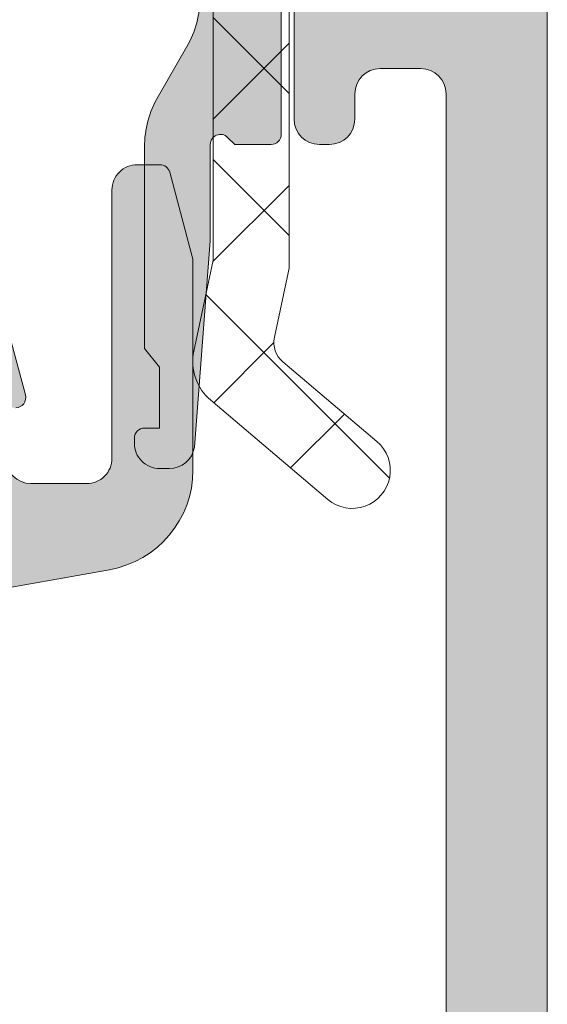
# Model space of a CAD drawing. Header units: millimetres. Extents: x 213386 to 506888, y 183055 to 450952.
# Tile 341 of 656: x 399594 to 399604, y 287229 to 287248. Entities that reach past the tile are written whole.
import ezdxf

# ---------------------------------------------------------------- set-up
doc = ezdxf.new("R2010")
doc.units = ezdxf.units.MM
doc.layers.add('FASÁDA DETAILNÍ', color=255, linetype='Continuous', lineweight=0)

msp = doc.modelspace()

# ---------------------------------------------------------------- hatches: boundary and pattern name
at = {"layer": 'FASÁDA DETAILNÍ'}
h = msp.add_hatch(dxfattribs=at)
h.set_pattern_fill('ANSI37', color=256, scale=0.625, angle=180, style=0)
h.set_pattern_definition([(225, (399597.4563192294, 287245.649078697), (1.403165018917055, -1.403165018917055), []), (315, (399597.4563192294, 287245.649078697), (1.403165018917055, 1.403165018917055), [])])
edge = h.paths.add_edge_path()
edge.add_ellipse((399592.8357573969, 287254.5359942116), major_axis=(-5.03946705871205, 0), ratio=1, start_angle=184.9644612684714, end_angle=240.2082155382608)
edge.add_ellipse((399595.1905576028, 287258.6490786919), major_axis=(-0.3000000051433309, 0), ratio=1, start_angle=240.2078269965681, end_angle=269.9993073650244)
edge.add_line((399595.1905612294, 287258.949078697), (399594.6562772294, 287258.949081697))
edge.add_ellipse((399594.6562759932, 287258.6490819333), major_axis=(-0.2999997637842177, 0), ratio=1, start_angle=-90.00023611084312, end_angle=4.512330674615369e-05)
edge.add_line((399594.3562762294, 287258.649081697), (399594.3562762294, 287257.099084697))
edge.add_ellipse((399594.0562655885, 287257.0990923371), major_axis=(-0.3000106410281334, 0), ratio=1, start_angle=90.00432394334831, end_angle=179.9985408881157, ccw=False)
edge.add_line((399594.0562882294, 287256.799081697), (399592.6563062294, 287256.799070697))
edge.add_ellipse((399592.6563090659, 287256.4990808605), major_axis=(-0.2999898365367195, 0), ratio=1, start_angle=270.0005417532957, end_angle=359.9996492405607)
edge.add_line((399592.3563192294, 287256.499082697), (399592.3563192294, 287254.799070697))
edge.add_ellipse((399592.6563293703, 287254.7990778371), major_axis=(-0.3000101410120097, 0), ratio=1, start_angle=0.001363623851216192, end_angle=89.99558055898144)
edge.add_line((399592.6563062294, 287254.499067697), (399594.2201372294, 287254.499078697))
edge.add_ellipse((399594.252994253, 287254.1979196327), major_axis=(-0.3029461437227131, 0), ratio=1, start_angle=166.5164226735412, end_angle=276.2264509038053, ccw=False)
edge.add_ellipse((399605.5689585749, 287245.492996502), major_axis=(-14.00076634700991, 0), ratio=1, start_angle=321.92437992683, end_angle=344.6982677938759)
edge.add_ellipse((399591.5767208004, 287249.2997100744), major_axis=(-0.500472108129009, 0), ratio=1, start_angle=50.19336562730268, end_angle=167.0823914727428, ccw=False)
edge.add_line((399591.2563192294, 287248.915242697), (399591.2563192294, 287257.198521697))
edge.add_ellipse((399591.7563189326, 287257.1985211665), major_axis=(-0.4999997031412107, 0), ratio=1, start_angle=299.99998036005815, end_angle=359.9999392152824, ccw=False)
edge.add_line((399591.5063192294, 287257.631533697), (399591.8063192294, 287257.804739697))
edge.add_ellipse((399591.5563195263, 287258.2377522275), major_axis=(-0.4999997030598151, 0), ratio=1, start_angle=119.9999803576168, end_angle=179.9999392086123)
edge.add_line((399592.0563192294, 287258.237751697), (399592.0563192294, 287259.867099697))
edge.add_ellipse((399591.0563198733, 287259.8671004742), major_axis=(-0.9999993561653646, 0), ratio=1, start_angle=179.9999554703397, end_angle=239.9496611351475)
edge.add_ellipse((399595.2126466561, 287267.0514811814), major_axis=(-7.300023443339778, 0), ratio=1, start_angle=11.28555368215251, end_angle=59.94964541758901, ccw=False)
edge.add_ellipse((399588.156309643, 287265.236249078), major_axis=(-0.3999905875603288, 0), ratio=1, start_angle=200.5018294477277, end_angle=284.85297522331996, ccw=False)
edge.add_ellipse((399594.5054077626, 287267.6103160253), major_axis=(-6.378448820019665, 0), ratio=1, start_angle=20.50187457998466, end_angle=75.54740221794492)
edge.add_line((399592.9134812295, 287261.433716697), (399594.3241882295, 287261.070129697))
edge.add_line((399594.3241882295, 287261.070129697), (399595.1868892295, 287260.860016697))
edge.add_ellipse((399593.8563242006, 287255.5233939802), major_axis=(-5.499995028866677, 0), ratio=1, start_angle=179.9999657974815, end_angle=256.0000450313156, ccw=False)
edge.add_line((399599.3563192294, 287255.523390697), (399599.3563192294, 287243.105362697))
edge.add_line((399599.3563192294, 287243.105362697), (399599.0687002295, 287241.742305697))
edge.add_ellipse((399599.5579265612, 287241.6390730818), major_axis=(-0.499999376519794, 0), ratio=1, start_angle=-11.91530077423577, end_angle=49.71624840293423)
edge.add_line((399599.2346402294, 287241.257647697), (399601.0912482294, 287239.684036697))
edge.add_ellipse((399600.6063187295, 287239.111897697), major_axis=(-0.7499997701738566, 0), ratio=1, start_angle=49.71629384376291, end_angle=229.7162938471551, ccw=False)
edge.add_line((399600.1213892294, 287238.539758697), (399597.8097452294, 287240.499044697))
edge.add_ellipse((399598.456317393, 287241.261896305), major_axis=(-0.9999990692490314, 0), ratio=1, start_angle=-11.915247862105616, end_angle=49.71630131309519, ccw=False)
edge.add_line((399597.4778642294, 287241.468360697), (399597.8563192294, 287243.261897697))
edge.add_line((399597.8563192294, 287243.261897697), (399597.8563192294, 287254.972098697))
h = msp.add_hatch(color=256, dxfattribs=at)
edge = h.paths.add_edge_path()
edge.add_line((399596.8023192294, 287241.149078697), (399596.5023192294, 287241.522283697))
edge.add_line((399596.5023192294, 287241.522283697), (399596.5023192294, 287245.495488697))
edge.add_ellipse((399598.5023264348, 287245.4954870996), major_axis=(-2.000007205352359, 0), ratio=1, start_angle=330.0000663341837, end_angle=359.99995423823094, ccw=False)
edge.add_line((399596.7702682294, 287246.495488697), (399597.3343702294, 287247.472540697))
edge.add_ellipse((399595.602312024, 287248.4725422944), major_axis=(-2.000007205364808, 0), ratio=1, start_angle=150.0000663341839, end_angle=179.9999542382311)
edge.add_line((399597.6023192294, 287248.472540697), (399597.6023192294, 287254.192374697))
edge.add_ellipse((399597.1023196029, 287254.1923750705), major_axis=(-0.4999996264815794, 0), ratio=1, start_angle=179.9999571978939, end_angle=270.0000428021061)
edge.add_line((399597.1023192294, 287254.692374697), (399595.2023192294, 287254.692374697))
edge.add_ellipse((399595.2020612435, 287255.1921167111), major_axis=(-0.499742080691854, 0), ratio=1, start_angle=-0.029578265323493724, end_angle=90.0295782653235, ccw=False)
edge.add_line((399594.7023192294, 287255.192374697), (399594.7023192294, 287256.192374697))
edge.add_ellipse((399595.2020612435, 287256.1926326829), major_axis=(-0.499742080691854, 0), ratio=1, start_angle=-90.0295782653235, end_angle=0.029578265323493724, ccw=False)
edge.add_line((399595.2023192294, 287256.692374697), (399596.2023192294, 287256.692374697))
edge.add_ellipse((399596.2025797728, 287257.1921141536), major_axis=(-0.4997395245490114, 0), ratio=1, start_angle=89.97012836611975, end_angle=180.0298716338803)
edge.add_line((399596.7023192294, 287257.192374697), (399596.7023192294, 287258.192374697))
edge.add_ellipse((399597.2020673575, 287258.1926285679), major_axis=(-0.4997481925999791, 0), ratio=1, start_angle=-90.02887693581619, end_angle=0.02910612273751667, ccw=False)
edge.add_line((399597.2023192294, 287258.692376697), (399597.4353502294, 287258.692376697))
edge.add_ellipse((399597.4353507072, 287258.1923774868), major_axis=(-0.4999992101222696, 0), ratio=1, start_angle=233.7506870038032, end_angle=270.0000547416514, ccw=False)
edge.add_ellipse((399595.6023128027, 287255.6923741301), major_axis=(-3.600006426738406, 0), ratio=1, start_angle=180.0000408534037, end_angle=233.7506139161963, ccw=False)
edge.add_line((399599.2023192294, 287255.692376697), (399599.2023192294, 287245.749078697))
edge.add_ellipse((399599.0023193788, 287245.7490785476), major_axis=(-0.1999998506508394, 0), ratio=1, start_angle=89.99995721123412, end_angle=180.0000428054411, ccw=False)
edge.add_line((399599.0023192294, 287245.549078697), (399598.2850982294, 287245.549078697))
edge.add_line((399598.2850982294, 287245.549078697), (399598.1441992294, 287245.690039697))
edge.add_ellipse((399598.0023192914, 287245.5490783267), major_axis=(-0.2000000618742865, 0), ratio=1, start_angle=224.8139243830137, end_angle=359.9998939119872)
edge.add_line((399597.8023192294, 287245.549078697), (399597.8023192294, 287243.649509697))
edge.add_line((399597.8023192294, 287243.649509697), (399597.4880012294, 287239.570861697))
edge.add_ellipse((399596.9941565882, 287239.6490792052), major_axis=(-0.5000005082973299, 0), ratio=1, start_angle=90.0000734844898, end_angle=170.9999772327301, ccw=False)
edge.add_line((399596.9941572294, 287239.149078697), (399596.8023192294, 287239.149078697))
edge.add_ellipse((399596.8023188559, 287239.6490783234), major_axis=(-0.4999996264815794, 0), ratio=1, start_angle=-4.280210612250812e-05, end_angle=90.00004280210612, ccw=False)
edge.add_line((399596.3023192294, 287239.649078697), (399596.3023192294, 287239.749078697))
edge.add_ellipse((399596.5023190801, 287239.7490788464), major_axis=(-0.1999998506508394, 0), ratio=1, start_angle=-90.00004278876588, end_angle=4.2805441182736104e-05, ccw=False)
edge.add_line((399596.5023192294, 287239.949078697), (399596.8023192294, 287239.949078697))
edge.add_line((399596.8023192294, 287239.949078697), (399596.8023192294, 287241.149078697))
h = msp.add_hatch(color=256, dxfattribs=at)
edge = h.paths.add_edge_path()
edge.add_arc((399603.9562517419, 287255.1490113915), 0.5000674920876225, 0.007732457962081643, 89.99226754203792)
edge.add_line((399603.9563192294, 287255.649078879), (399599.9563192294, 287255.649078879))
edge.add_arc((399599.956386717, 287255.1490113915), 0.5000674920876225, 90.00773245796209, 179.9922675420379)
edge.add_line((399599.4563192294, 287255.149078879), (399599.4563192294, 287253.8490300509))
edge.add_arc((399599.9563561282, 287253.8490669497), 0.5000369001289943, 180.0042279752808, 269.9957720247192)
edge.add_line((399599.9563192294, 287253.3490300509), (399600.4563192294, 287253.3490300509))
edge.add_line((399600.4563192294, 287253.3490300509), (399600.4563192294, 287254.3490300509))
edge.add_line((399600.4563192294, 287254.3490300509), (399601.9563192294, 287254.3490300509))
edge.add_arc((399601.9563562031, 287253.3490670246), 0.9999630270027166, -0.0021185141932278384, 90.00211851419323, ccw=False)
edge.add_line((399602.9563192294, 287253.3490300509), (399602.9563192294, 287249.3490300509))
edge.add_arc((399601.9562423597, 287249.3491069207), 1.000076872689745, 270.00440397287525, 359.9955960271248, ccw=False)
edge.add_line((399601.9563192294, 287248.3490300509), (399600.4563192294, 287248.3490300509))
edge.add_line((399600.4563192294, 287248.3490300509), (399600.4563192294, 287249.3490300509))
edge.add_line((399600.4563192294, 287249.3490300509), (399599.9563192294, 287249.3490300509))
edge.add_arc((399599.9562617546, 287248.8490875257), 0.4999425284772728, 89.99341311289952, 180.0065868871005)
edge.add_line((399599.4563192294, 287248.8490300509), (399599.4563192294, 287246.0490422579))
edge.add_arc((399599.9563192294, 287246.0490422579), 0.5, 180, 270)
edge.add_line((399599.9563192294, 287245.5490422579), (399600.1563192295, 287245.5490422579))
edge.add_arc((399600.1563192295, 287246.0490422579), 0.5, 270, 360)
edge.add_line((399600.6563192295, 287246.0490422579), (399600.6563192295, 287246.5490422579))
edge.add_arc((399601.1563543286, 287246.5490071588), 0.5000351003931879, 90.00402178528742, 179.9959782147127, ccw=False)
edge.add_line((399601.1563192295, 287247.0490422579), (399601.9563222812, 287247.0490422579))
edge.add_arc((399601.9563057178, 287246.5490256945), 0.5000165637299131, 0.0018979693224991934, 89.99810203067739, ccw=False)
edge.add_line((399602.4563222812, 287246.5490422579), (399602.4563222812, 287215.2490483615))
edge.add_line((399602.4563222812, 287215.2490483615), (399602.0239256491, 287209.2105907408))
edge.add_arc((399601.0247059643, 287209.249046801), 0.9999594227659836, 270, 357.7959971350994, ccw=False)
edge.add_line((399601.0247059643, 287208.2490873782), (399594.3562537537, 287208.2490873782))
edge.add_arc((399594.3562537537, 287208.7490873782), 0.5, 180, 270, ccw=False)
edge.add_line((399593.8562537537, 287208.7490873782), (399593.8562537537, 287209.6490873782))
edge.add_arc((399593.3562537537, 287209.6490873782), 0.5, 0, 90)
edge.add_line((399593.3562537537, 287210.1490873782), (399591.9562522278, 287210.1490873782))
edge.add_arc((399591.6887316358, 287210.2279238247), 0.2788950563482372, 268.83541063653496, 343.58012358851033, ccw=False)
edge.add_line((399591.6830632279, 287209.9490863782), (399591.2294692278, 287209.9490863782))
edge.add_arc((399591.2238085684, 287210.2279544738), 0.2789255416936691, 196.424594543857, 271.16287006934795, ccw=False)
edge.add_line((399590.9562652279, 287210.1490873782), (399589.0762542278, 287210.1490873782))
edge.add_arc((399589.0762542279, 287209.8490873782), 0.2999999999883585, 90.00000001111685, 180)
edge.add_line((399588.7762542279, 287209.8490873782), (399588.7762542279, 287208.8691130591))
edge.add_arc((399589.0762542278, 287208.8691130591), 0.2999999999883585, 180, 270)
edge.add_line((399589.0762542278, 287208.5691130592), (399591.8362522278, 287208.5691130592))
edge.add_arc((399591.8362522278, 287208.4491130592), 0.1199999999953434, 0, 90, ccw=False)
edge.add_line((399591.9562522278, 287208.4491130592), (399591.9562522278, 287204.1490873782))
edge.add_arc((399591.4562522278, 287204.1490873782), 0.5, -90, 0, ccw=False)
edge.add_line((399591.4562522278, 287203.6490873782), (399590.7562522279, 287203.6490873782))
edge.add_line((399590.7562522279, 287203.6490873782), (399588.3634319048, 287205.0305828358))
edge.add_arc((399588.2943720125, 287204.9109675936), 0.1381197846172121, 59.99999999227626, 180.0000000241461)
edge.add_line((399588.1562522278, 287204.9109675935), (399588.1562522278, 287201.1490873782))
edge.add_arc((399586.1562522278, 287201.1490873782), 2, -90, 0, ccw=False)
edge.add_line((399586.1562522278, 287199.1490873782), (399585.5882568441, 287199.1490873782))
edge.add_arc((399585.5882568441, 287198.6490873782), 0.5, 89.9999999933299, 124.4790717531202)
edge.add_arc((399588.135730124, 287194.9395887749), 4.999999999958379, 124.479071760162, 174.6507719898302)
edge.add_arc((399583.2943788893, 287195.3872071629), 0.1381197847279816, 172.2975624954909, 299.9999999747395)
edge.add_line((399583.3634387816, 287195.2675919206), (399585.7562591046, 287196.6490873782))
edge.add_line((399585.7562591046, 287196.6490873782), (399586.4562591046, 287196.6490873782))
edge.add_arc((399586.4562591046, 287196.1490873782), 0.5, 0, 90, ccw=False)
edge.add_line((399586.9562591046, 287196.1490873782), (399586.9562591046, 287191.8490616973))
edge.add_arc((399586.8362591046, 287191.8490616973), 0.1199999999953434, -90, 0, ccw=False)
edge.add_line((399586.8362591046, 287191.7290616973), (399584.0762611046, 287191.7290616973))
edge.add_arc((399584.0762611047, 287191.4290616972), 0.3000000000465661, 90.00000001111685, 179.9999999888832)
edge.add_line((399583.7762611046, 287191.4290616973), (399583.7762611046, 287190.4490873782))
edge.add_arc((399584.0762611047, 287190.4490873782), 0.3000000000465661, 180, 269.9999999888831)
edge.add_line((399584.0762611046, 287190.1490873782), (399585.9562721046, 287190.1490873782))
edge.add_arc((399586.2238154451, 287190.0702202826), 0.2789255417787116, 88.83712993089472, 163.575405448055, ccw=False)
edge.add_line((399586.2294761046, 287190.3490883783), (399586.6830701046, 287190.3490883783))
edge.add_arc((399586.6887385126, 287190.0702509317), 0.2788950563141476, 16.41987641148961, 91.16458936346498, ccw=False)
edge.add_line((399586.9562591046, 287190.1490873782), (399589.9563175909, 287190.1490873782))
edge.add_line((399589.9563175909, 287190.1490873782), (399590.6564204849, 287190.8491597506))
edge.add_line((399590.6564204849, 287190.8491597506), (399590.6564204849, 287191.4491658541))
edge.add_line((399590.6564204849, 287191.4491658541), (399589.0564143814, 287191.4491658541))
edge.add_arc((399589.0564238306, 287191.9491753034), 0.5000094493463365, 180.0010827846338, 269.9989172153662, ccw=False)
edge.add_line((399588.5564143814, 287191.9491658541), (399588.5564143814, 287192.344593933))
edge.add_arc((399589.0564143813, 287192.344593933), 0.4999999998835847, 165.0000000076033, 180.0000000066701, ccw=False)
edge.add_line((399588.5734514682, 287192.4740034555), (399588.9576602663, 287193.9078902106))
edge.add_arc((399589.9235860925, 287193.6490711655), 1.00000000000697, 90, 164.9999999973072, ccw=False)
edge.add_line((399589.9235860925, 287194.6490711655), (399595.6564082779, 287194.6490711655))
edge.add_line((399595.6564082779, 287194.6490711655), (399595.6564082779, 287191.4491658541))
edge.add_line((399595.6564082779, 287191.4491658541), (399594.8564204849, 287191.4491658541))
edge.add_line((399594.8564204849, 287191.4491658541), (399594.8564204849, 287190.8491597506))
edge.add_line((399594.8564204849, 287190.8491597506), (399596.0688533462, 287190.1491780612))
edge.add_line((399596.0688533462, 287190.1491780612), (399597.1564082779, 287190.1491780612))
edge.add_line((399597.1564082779, 287190.1491780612), (399597.1564082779, 287205.1490873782))
edge.add_arc((399597.6564082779, 287205.1490873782), 0.5, 90, 180, ccw=False)
edge.add_line((399597.6564082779, 287205.6490873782), (399603.4563192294, 287205.6490873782))
edge.add_arc((399603.4563192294, 287206.6490873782), 1, 270, 360)
edge.add_line((399604.4563192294, 287206.6490873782), (399604.4563192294, 287255.149078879))
edge = h.paths.add_edge_path(flags=16)
edge.add_line((399594.8564204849, 287196.2490711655), (399590.4564204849, 287196.2490711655))
edge.add_arc((399590.4564204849, 287196.7490711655), 0.5, 180, 270, ccw=False)
edge.add_line((399589.9564204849, 287196.7490711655), (399589.9564204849, 287201.1490711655))
edge.add_arc((399590.4564204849, 287201.1490711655), 0.5, 90, 180, ccw=False)
edge.add_line((399590.4564204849, 287201.6490711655), (399594.8564204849, 287201.6490711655))
edge.add_arc((399594.8564204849, 287201.1490711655), 0.5, 0, 90, ccw=False)
edge.add_line((399595.3564204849, 287201.1490711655), (399595.3564204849, 287196.7490711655))
edge.add_arc((399594.8564204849, 287196.7490711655), 0.5, -90, 0, ccw=False)
h = msp.add_hatch(color=256, dxfattribs=at)
edge = h.paths.add_edge_path(flags=16)
edge.add_line((399591.9601042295, 287237.949222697), (399587.7603542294, 287237.949222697))
edge.add_ellipse((399587.7603538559, 287238.4492223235), major_axis=(-0.4999996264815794, 0), ratio=1, start_angle=-4.280210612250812e-05, end_angle=90.00004280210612, ccw=False)
edge.add_line((399587.2603542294, 287238.449222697), (399587.2603542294, 287242.849246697))
edge.add_ellipse((399587.7603538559, 287242.8492470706), major_axis=(-0.4999996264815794, 0), ratio=1, start_angle=-90.00004280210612, end_angle=4.280210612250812e-05, ccw=False)
edge.add_line((399587.7603542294, 287243.349246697), (399591.9601032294, 287243.349246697))
edge.add_ellipse((399591.9601027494, 287242.849246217), major_axis=(-0.5000004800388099, 0), ratio=1, start_angle=180.0000550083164, end_angle=269.9999449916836, ccw=False)
edge.add_line((399592.4601032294, 287242.849246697), (399592.4601042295, 287238.449222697))
edge.add_ellipse((399591.960104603, 287238.4492223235), major_axis=(-0.4999996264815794, 0), ratio=1, start_angle=89.99995719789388, end_angle=180.0000428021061, ccw=False)
edge = h.paths.add_edge_path()
edge.add_line((399589.0467002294, 287235.950841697), (399595.8097002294, 287237.150601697))
edge.add_arc((399595.4603558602, 287239.1198533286), 1.999998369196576, 280.059590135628, 360.000039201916)
edge.add_line((399597.4603542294, 287239.119854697), (399597.4603542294, 287243.284827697))
edge.add_line((399597.4603542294, 287243.284827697), (399597.0000732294, 287245.002616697))
edge.add_arc((399596.8068881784, 287244.9508527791), 0.1999999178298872, 15.00003858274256, 89.99998537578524)
edge.add_line((399596.8068882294, 287245.150852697), (399596.3603542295, 287245.150852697))
edge.add_arc((399596.3603538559, 287244.6508530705), 0.4999996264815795, 89.9999571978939, 180.0000428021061)
edge.add_line((399595.8603542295, 287244.650852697), (399595.8603542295, 287239.350852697))
edge.add_arc((399595.360354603, 287239.3508523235), 0.4999996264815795, -90.00004280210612, 4.280210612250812e-05, ccw=False)
edge.add_line((399595.3603542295, 287238.850852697), (399594.2601042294, 287238.850852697))
edge.add_arc((399594.2601047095, 287239.350853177), 0.5000004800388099, 180.0000550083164, 269.9999449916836, ccw=False)
edge.add_line((399593.7601042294, 287239.350852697), (399593.7601042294, 287240.350852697))
edge.add_line((399593.7601042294, 287240.350852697), (399593.9601042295, 287240.350852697))
edge.add_arc((399593.9601039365, 287240.5508528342), 0.2000001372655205, 270.0000839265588, 375.0000053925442)
edge.add_line((399594.1532892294, 287240.602616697), (399593.7601032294, 287242.070004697))
edge.add_line((399593.7601032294, 287242.070004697), (399593.7601032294, 287244.150852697))
edge.add_arc((399592.7601022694, 287244.150851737), 1.000000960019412, 5.500498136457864e-05, 89.99994499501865)
edge.add_line((399592.7601032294, 287245.150852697), (399581.8606012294, 287245.150852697))
edge.add_arc((399581.8606009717, 287244.7508523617), 0.400000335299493, 89.99996308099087, 209.9999168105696)
edge.add_line((399581.5141902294, 287244.550852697), (399582.0123562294, 287243.688004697))
edge.add_line((399582.0123562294, 287243.688004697), (399582.4402262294, 287242.195843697))
edge.add_arc((399582.72860503, 287242.2785350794), 0.3000003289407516, 196.0000168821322, 300.1792412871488)
edge.add_line((399582.8794172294, 287242.019197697), (399585.3450282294, 287243.450932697))
edge.add_line((399585.3450282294, 287243.450932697), (399585.7654472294, 287243.450932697))
edge.add_arc((399585.7689397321, 287243.2593644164), 0.1916001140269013, -2.5222218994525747, 91.04445001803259, ccw=False)
edge.add_line((399585.9603542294, 287243.250932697), (399585.9603542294, 287236.761493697))
edge.add_arc((399585.7611876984, 287236.7432559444), 0.1999998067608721, -114.14094813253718, 5.232004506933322, ccw=False)
edge.add_line((399585.6793912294, 287236.560747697), (399583.2957062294, 287237.629068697))
edge.add_arc((399583.213909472, 287237.4465600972), 0.2000002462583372, 65.85901777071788, 158.0262022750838)
edge.add_line((399583.0284382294, 287237.521396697), (399582.2120782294, 287235.498168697))
edge.add_arc((399582.5830201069, 287235.348495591), 0.3999998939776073, 158.0261821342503, 270.000017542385)
edge.add_line((399582.5830202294, 287234.948495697), (399584.6471672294, 287234.948494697))
edge.add_arc((399584.6471680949, 287235.2484943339), 0.2999996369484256, 269.9998347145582, 322.0950865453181)
edge.add_arc((399585.1205876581, 287234.879883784), 0.3000002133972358, 74.00013793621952, 142.0953474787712, ccw=False)
edge.add_line((399585.2032782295, 287235.168262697), (399585.9611672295, 287234.950940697))
edge.add_arc((399585.9611676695, 287236.550939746), 1.599999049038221, 269.9999842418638, 328.4076055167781)
edge.add_arc((399587.7499397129, 287235.4508077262), 0.4999999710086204, 90.0015450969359, 148.4076640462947, ccw=False)
edge.add_line((399587.7499262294, 287235.950807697), (399589.0467002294, 287235.950841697))

# ---------------------------------------------------------------- linework, layer by layer
at = {"layer": 'FASÁDA DETAILNÍ', "extrusion": (0, 0, -1)}
for points in [[(-399599.2023192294, 287255.692376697), (-399599.2023192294, 287245.749078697), (-399599.2023192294, 287245.749078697, 0.414214), (-399599.0023192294, 287245.549078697), (-399598.2850982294, 287245.549078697), (-399598.1441992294, 287245.690039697), (-399598.1441992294, 287245.690039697, -0.669353), (-399597.8023192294, 287245.549078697), (-399597.8023192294, 287243.649509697), (-399597.4880012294, 287239.570861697), (-399597.4880012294, 287239.570861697, 0.368919), (-399596.9941572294, 287239.149078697), (-399596.8023192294, 287239.149078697), (-399596.8023192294, 287239.149078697, 0.414214), (-399596.3023192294, 287239.649078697), (-399596.3023192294, 287239.749078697), (-399596.3023192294, 287239.749078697, 0.414214), (-399596.5023192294, 287239.949078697), (-399596.8023192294, 287239.949078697), (-399596.8023192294, 287241.149078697), (-399596.8023192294, 287241.149078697), (-399596.5023192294, 287241.522283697), (-399596.5023192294, 287245.495488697), (-399596.5023192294, 287245.495488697, 0.131652), (-399596.7702682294, 287246.495488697), (-399597.3343702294, 287247.472540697), (-399597.3343702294, 287247.472540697, -0.131652), (-399597.6023192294, 287248.472540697)], [(-399599.3563192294, 287255.523390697), (-399599.3563192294, 287243.105362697), (-399599.0687002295, 287241.742305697), (-399599.0687002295, 287241.742305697, -0.275594), (-399599.2346402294, 287241.257647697), (-399601.0912482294, 287239.684036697), (-399601.0912482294, 287239.684036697, 1), (-399600.1213892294, 287238.539758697), (-399597.8097452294, 287240.499044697), (-399597.8097452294, 287240.499044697, 0.275594), (-399597.4778642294, 287241.468360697), (-399597.8563192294, 287243.261897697), (-399597.8563192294, 287254.972098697)]]:
    msp.add_lwpolyline(points, format="xyb", dxfattribs=at)
at = {"layer": 'FASÁDA DETAILNÍ'}
for points in [[(399604.4563192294, 287206.6490873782), (399604.4563192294, 287255.149078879, 0.4141345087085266)], [(399599.4563192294, 287248.8490300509), (399599.4563192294, 287246.0490422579, 0.4142135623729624), (399599.9563192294, 287245.5490422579), (399600.1563192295, 287245.5490422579, 0.414213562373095), (399600.6563192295, 287246.0490422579), (399600.6563192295, 287246.5490422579, -0.4141724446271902), (399601.1563192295, 287247.0490422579), (399601.9563222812, 287247.0490422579, -0.4141941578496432), (399602.4563222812, 287246.5490422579), (399602.4563222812, 287215.2490483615)], [(399589.0467002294, 287235.950841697), (399595.8097002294, 287237.150601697), (399595.8097002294, 287237.150601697, 0.363676), (399597.4603542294, 287239.119854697), (399597.4603542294, 287243.284827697), (399597.0000732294, 287245.002616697), (399597.0000732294, 287245.002616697, 0.339454), (399596.8068882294, 287245.150852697), (399596.3603542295, 287245.150852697), (399596.3603542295, 287245.150852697, 0.414214), (399595.8603542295, 287244.650852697), (399595.8603542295, 287239.350852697), (399595.8603542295, 287239.350852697, -0.414214), (399595.3603542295, 287238.850852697), (399594.2601042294, 287238.850852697), (399594.2601042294, 287238.850852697, -0.414213), (399593.7601042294, 287239.350852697)], [(399593.9601042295, 287240.350852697, 0.493145), (399594.1532892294, 287240.602616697), (399593.7601032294, 287242.070004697)]]:
    msp.add_lwpolyline(points, format="xyb", dxfattribs=at)

doc.saveas('drawing.dxf')
